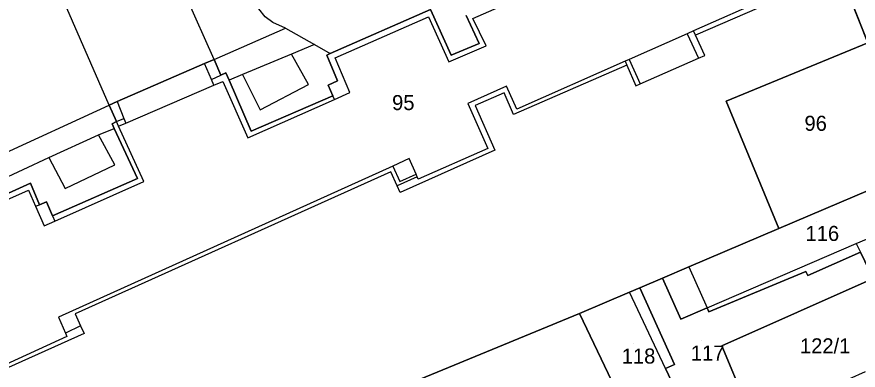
# Model space of a CAD drawing. Extents: x -264070 to -262271, y -1238894 to -1238141.
# Drawn here: x -263350.2 to -263238.5, y -1238697.1 to -1238650.2 of the extents above; entities that cross this region are included whole.
import ezdxf

# ---------------------------------------------------------------- set-up
doc = ezdxf.new("R2010")
doc.units = 0
for name, color, linetype in [('body_kn', 7, 'Continuous'), ('kladpar_druhypozemkov', 7, 'Continuous'), ('kladpar_hranice', 7, 'Continuous'), ('kladpar_parcelnecisla', 7, 'Continuous'), ('kladpar_plochy', 7, 'Continuous'), ('zappar_hrandruhpozemk', 7, 'Continuous')]:
    doc.layers.add(name, color=color, linetype=linetype)

msp = doc.modelspace()

# ---------------------------------------------------------------- linework, layer by layer
at = {"layer": 'body_kn'}
for p, q in [((-263295.52, -1238650.25), (-263295.52, -1238650.25)), ((-263316.16, -1238650.97), (-263316.16, -1238650.97)), ((-263289.61, -1238650.44), (-263289.61, -1238650.44)), ((-263314.51, -1238651.75), (-263314.51, -1238651.75)), ((-263261.16, -1238652.48), (-263261.16, -1238652.48)), ((-263260.33, -1238652.11), (-263260.33, -1238652.11)), ((-263260.33, -1238652.11), (-263260.33, -1238652.11)), ((-263260.07, -1238652.67), (-263260.07, -1238652.67)), ((-263310.62, -1238653.92), (-263310.62, -1238653.92)), ((-263288.76, -1238653.77), (-263288.76, -1238653.77)), ((-263287.85, -1238654.07), (-263287.85, -1238654.07)), ((-263323.98, -1238655.89), (-263323.98, -1238655.89)), ((-263323.98, -1238655.89), (-263323.98, -1238655.89)), ((-263313.68, -1238655.2), (-263313.68, -1238655.2)), ((-263313.68, -1238655.2), (-263313.68, -1238655.2)), ((-263308.99, -1238655.31), (-263308.99, -1238655.31)), ((-263308.57, -1238655.12), (-263308.57, -1238655.12)), ((-263307.91, -1238655.67), (-263307.91, -1238655.67)), ((-263292.48, -1238655.32), (-263292.48, -1238655.32)), ((-263268.86, -1238655.89), (-263268.86, -1238655.89)), ((-263259.67, -1238655.74), (-263259.67, -1238655.74)), ((-263258.84, -1238655.37), (-263258.84, -1238655.37)), ((-263325.24, -1238656.43), (-263325.24, -1238656.43)), ((-263292.8, -1238656.22), (-263292.8, -1238656.22)), ((-263269.4, -1238656.13), (-263269.4, -1238656.13)), ((-263269.4, -1238656.13), (-263269.4, -1238656.13)), ((-263269.17, -1238656.65), (-263269.17, -1238656.65)), ((-263269.17, -1238656.65), (-263269.17, -1238656.65)), ((-263323.06, -1238657.98), (-263323.06, -1238657.98)), ((-263322.4, -1238657.68), (-263322.4, -1238657.68)), ((-263320.19, -1238657.91), (-263320.19, -1238657.91)), ((-263324.33, -1238658.54), (-263324.33, -1238658.54)), ((-263322.83, -1238658.82), (-263322.83, -1238658.82)), ((-263321.97, -1238658.66), (-263321.97, -1238658.66)), ((-263311.44, -1238659.22), (-263311.44, -1238659.22)), ((-263311.44, -1238659.22), (-263311.44, -1238659.22)), ((-263308.83, -1238659.29), (-263308.83, -1238659.29)), ((-263307.59, -1238658.73), (-263307.59, -1238658.73)), ((-263267.42, -1238659.15), (-263267.42, -1238659.15)), ((-263323.99, -1238659.31), (-263323.99, -1238659.31)), ((-263305.94, -1238660.29), (-263305.94, -1238660.29)), ((-263285.47, -1238660.34), (-263285.47, -1238660.34)), ((-263285.13, -1238659.43), (-263285.13, -1238659.43)), ((-263267.99, -1238659.4), (-263267.99, -1238659.4)), ((-263336.83, -1238661.49), (-263336.83, -1238661.49)), ((-263336.83, -1238661.49), (-263336.83, -1238661.49)), ((-263308.22, -1238660.71), (-263308.22, -1238660.71)), ((-263308, -1238661.21), (-263308, -1238661.21)), ((-263308, -1238661.21), (-263308, -1238661.21)), ((-263255.99, -1238661.44), (-263255.99, -1238661.44)), ((-263337.88, -1238661.95), (-263337.88, -1238661.95)), ((-263337.88, -1238661.95), (-263337.88, -1238661.95)), ((-263317.86, -1238662.59), (-263317.86, -1238662.59)), ((-263290.3, -1238661.73), (-263290.3, -1238661.73)), ((-263289.31, -1238662.02), (-263289.31, -1238662.02)), ((-263283.77, -1238662.5), (-263283.77, -1238662.5)), ((-263335.95, -1238663.72), (-263335.95, -1238663.72)), ((-263335.95, -1238663.72), (-263335.95, -1238663.72)), ((-263284.21, -1238663.22), (-263284.21, -1238663.22)), ((-263337.52, -1238664.42), (-263337.52, -1238664.42)), ((-263336.92, -1238664.15), (-263336.92, -1238664.15)), ((-263336.92, -1238664.15), (-263336.92, -1238664.15)), ((-263336.66, -1238664.75), (-263336.66, -1238664.75)), ((-263335.7, -1238664.34), (-263335.7, -1238664.34)), ((-263339.31, -1238665.89), (-263339.31, -1238665.89)), ((-263339.31, -1238665.89), (-263339.31, -1238665.89)), ((-263337.23, -1238665.04), (-263337.23, -1238665.04)), ((-263319.03, -1238665.42), (-263319.03, -1238665.42)), ((-263319.47, -1238666.29), (-263319.47, -1238666.29)), ((-263287.64, -1238667.7), (-263287.64, -1238667.7)), ((-263286.72, -1238667.94), (-263286.72, -1238667.94)), ((-263345.91, -1238668.93), (-263345.91, -1238668.93)), ((-263298.08, -1238669.06), (-263298.08, -1238669.06)), ((-263337.13, -1238669.87), (-263337.13, -1238669.87)), ((-263300.25, -1238670.04), (-263300.25, -1238670.04)), ((-263300.25, -1238670.04), (-263300.25, -1238670.04)), ((-263300.5, -1238670.82), (-263300.5, -1238670.82)), ((-263297.16, -1238671.11), (-263297.16, -1238671.11)), ((-263297.01, -1238671.46), (-263297.01, -1238671.46)), ((-263297.01, -1238671.46), (-263297.01, -1238671.46)), ((-263348.35, -1238672.34), (-263348.35, -1238672.34)), ((-263334.15, -1238671.71), (-263334.15, -1238671.71)), ((-263333.29, -1238672.1), (-263333.29, -1238672.1)), ((-263333.29, -1238672.1), (-263333.29, -1238672.1)), ((-263299.67, -1238672.66), (-263299.67, -1238672.66)), ((-263299.32, -1238672.08), (-263299.32, -1238672.08)), ((-263296.86, -1238671.79), (-263296.86, -1238671.79)), ((-263348.62, -1238673.25), (-263348.62, -1238673.25)), ((-263343.76, -1238673.04), (-263343.76, -1238673.04)), ((-263299.27, -1238673.56), (-263299.27, -1238673.56)), ((-263346.2, -1238674.79), (-263346.2, -1238674.79)), ((-263347.67, -1238675.38), (-263347.67, -1238675.38)), ((-263347.15, -1238675.18), (-263347.15, -1238675.18)), ((-263345.42, -1238676.64), (-263345.42, -1238676.64)), ((-263345.42, -1238676.64), (-263345.42, -1238676.64)), ((-263346.53, -1238677.98), (-263346.53, -1238677.98)), ((-263345.11, -1238677.36), (-263345.11, -1238677.36)), ((-263345.11, -1238677.36), (-263345.11, -1238677.36)), ((-263248.99, -1238678.33), (-263248.99, -1238678.33)), ((-263238.72, -1238680.35), (-263238.72, -1238680.35)), ((-263238.72, -1238680.35), (-263238.72, -1238680.35)), ((-263260.93, -1238683.43), (-263260.93, -1238683.43)), ((-263260.93, -1238683.43), (-263260.93, -1238683.43)), ((-263264.45, -1238684.93), (-263264.45, -1238684.93)), ((-263245.4, -1238684.06), (-263245.4, -1238684.06)), ((-263245.16, -1238684.57), (-263245.16, -1238684.57)), ((-263268.81, -1238686.79), (-263268.81, -1238686.79)), ((-263267.46, -1238686.21), (-263267.46, -1238686.21)), ((-263258.51, -1238688.86), (-263258.51, -1238688.86)), ((-263258.51, -1238688.86), (-263258.51, -1238688.86)), ((-263258.27, -1238689.4), (-263258.27, -1238689.4)), ((-263344.64, -1238690.1), (-263344.64, -1238690.1)), ((-263342.41, -1238689.68), (-263342.41, -1238689.68)), ((-263275.48, -1238689.64), (-263275.48, -1238689.64)), ((-263275.48, -1238689.64), (-263275.48, -1238689.64)), ((-263262, -1238690.36), (-263262, -1238690.36)), ((-263262, -1238690.36), (-263262, -1238690.36)), ((-263341.69, -1238691.27), (-263341.69, -1238691.27)), ((-263341.69, -1238691.27), (-263341.69, -1238691.27)), ((-263343.69, -1238692.24), (-263343.69, -1238692.24)), ((-263343.5, -1238692.68), (-263343.5, -1238692.68)), ((-263341.24, -1238692.27), (-263341.24, -1238692.27)), ((-263256.54, -1238693.92), (-263256.54, -1238693.92)), ((-263264.03, -1238696.92), (-263264.03, -1238696.92)), ((-263264.03, -1238696.92), (-263264.03, -1238696.92)), ((-263262.83, -1238696.41), (-263262.83, -1238696.41)), ((-263262.83, -1238696.41), (-263262.83, -1238696.41))]:
    msp.add_line(p, q, dxfattribs=at)
at = {"layer": 'kladpar_druhypozemkov'}
for p, q in [((-263298.8, -1238660.02), (-263298.8, -1238660.02)), ((-263243.9, -1238663.57), (-263243.9, -1238663.57)), ((-263243.97, -1238677.39), (-263243.97, -1238677.39)), ((-263242.6, -1238692.8), (-263242.6, -1238692.8)), ((-263268.35, -1238693.67), (-263268.35, -1238693.67)), ((-263259.25, -1238693.27), (-263259.25, -1238693.27))]:
    msp.add_line(p, q, dxfattribs=at)
at = {"layer": 'kladpar_hranice'}
for points in [[(-263237.17, -1238653.7), (-263241.51, -1238642.66), (-263246.05, -1238632.25), (-263248.51, -1238633.39), (-263251.67, -1238626.37), (-263251.7, -1238626.31), (-263258.77, -1238611.43), (-263241.76, -1238603.85), (-263242.79, -1238601.66), (-263238.48, -1238599.6), (-263228.81, -1238594.98)], [(-263241.51, -1238642.66), (-263237.17, -1238653.7), (-263255.99, -1238661.44), (-263248.99, -1238678.33), (-263260.93, -1238683.43), (-263264.45, -1238684.93), (-263267.46, -1238686.21), (-263268.81, -1238686.79), (-263275.48, -1238689.64), (-263343.01, -1238717.45), (-263346.81, -1238709.49), (-263349.16, -1238704.58), (-263352.6, -1238697.37)], [(-263361.05, -1238678.06), (-263348.35, -1238672.34), (-263347.15, -1238675.18), (-263346.2, -1238674.79), (-263345.42, -1238676.64), (-263334.15, -1238671.71), (-263337.23, -1238665.04), (-263337.52, -1238664.42), (-263336.92, -1238664.15), (-263337.88, -1238661.95), (-263336.83, -1238661.49), (-263325.24, -1238656.43), (-263323.98, -1238655.89), (-263323.06, -1238657.98), (-263322.4, -1238657.68), (-263321.97, -1238658.66), (-263319.03, -1238665.42), (-263308.22, -1238660.71), (-263308.83, -1238659.29), (-263307.59, -1238658.73), (-263308.99, -1238655.31), (-263308.57, -1238655.12), (-263295.26, -1238649.26)], [(-263290.52, -1238650.05), (-263288.76, -1238653.77), (-263292.48, -1238655.32), (-263295.26, -1238649.26), (-263308.57, -1238655.12), (-263308.99, -1238655.31), (-263307.59, -1238658.73), (-263308.83, -1238659.29), (-263308.22, -1238660.71), (-263319.03, -1238665.42), (-263321.97, -1238658.66), (-263322.4, -1238657.68), (-263323.06, -1238657.98), (-263323.98, -1238655.89), (-263325.24, -1238656.43), (-263336.83, -1238661.49), (-263337.88, -1238661.95), (-263336.92, -1238664.15), (-263337.52, -1238664.42), (-263337.23, -1238665.04), (-263334.15, -1238671.71), (-263345.42, -1238676.64), (-263346.2, -1238674.79), (-263347.15, -1238675.18), (-263348.35, -1238672.34), (-263361.05, -1238678.06)], [(-263295.26, -1238649.26), (-263292.48, -1238655.32), (-263288.76, -1238653.77), (-263290.52, -1238650.05)], [(-263237.17, -1238653.7), (-263233.66, -1238662.65), (-263231.35, -1238668.52), (-263230.91, -1238670.62), (-263248.99, -1238678.33), (-263255.99, -1238661.44), (-263237.17, -1238653.7)], [(-263230.91, -1238670.62), (-263222.34, -1238689.2), (-263222.92, -1238689.47), (-263227.3, -1238691.49), (-263228.31, -1238691.94), (-263232.63, -1238683.27), (-263236.47, -1238684.98), (-263238.16, -1238681.49), (-263245.16, -1238684.57), (-263245.4, -1238684.06), (-263258.27, -1238689.4), (-263258.51, -1238688.86), (-263262, -1238690.36), (-263264.45, -1238684.93), (-263260.93, -1238683.43), (-263248.99, -1238678.33), (-263230.91, -1238670.62)], [(-263262, -1238690.36), (-263258.51, -1238688.86), (-263258.27, -1238689.4), (-263245.4, -1238684.06), (-263245.16, -1238684.57), (-263238.16, -1238681.49), (-263236.47, -1238684.98), (-263256.54, -1238693.92), (-263253.41, -1238701.42), (-263256.92, -1238703.33), (-263255.91, -1238705.32), (-263257.37, -1238705.95), (-263259.33, -1238706.8), (-263260.49, -1238704.4), (-263264.03, -1238696.92), (-263262.83, -1238696.41), (-263267.46, -1238686.21), (-263264.45, -1238684.93), (-263262, -1238690.36)], [(-263237.52, -1238697.37), (-263239.72, -1238698.33), (-263241.92, -1238699.28), (-263244.13, -1238700.23), (-263246.33, -1238701.18), (-263248.54, -1238702.13), (-263251.97, -1238703.62), (-263254.68, -1238704.79), (-263255.91, -1238705.32), (-263256.92, -1238703.33), (-263253.41, -1238701.42), (-263256.54, -1238693.92), (-263236.47, -1238684.98)], [(-263262.83, -1238696.41), (-263264.03, -1238696.92), (-263260.49, -1238704.4), (-263259.33, -1238706.8), (-263260.2, -1238707.17), (-263262.39, -1238708.12), (-263264.57, -1238709.06), (-263265.91, -1238709.64), (-263266.88, -1238707.61), (-263275.48, -1238689.64), (-263268.81, -1238686.79), (-263267.46, -1238686.21), (-263262.83, -1238696.41)], [(-263275.48, -1238689.64), (-263266.88, -1238707.61), (-263265.91, -1238709.64), (-263266.63, -1238709.95), (-263268.9, -1238710.93), (-263271.44, -1238712.03), (-263273.64, -1238712.98), (-263275.85, -1238713.93), (-263277.93, -1238714.83), (-263281.2, -1238716.24), (-263282.87, -1238716.96), (-263284.1, -1238713.86), (-263333.91, -1238734.58), (-263343.01, -1238717.45), (-263275.48, -1238689.64)]]:
    msp.add_lwpolyline(points, dxfattribs=at)
at = {"layer": 'kladpar_plochy'}
msp.add_line((-263237.17, -1238653.7), (-263241.51, -1238642.66), dxfattribs=at)
for points in [[(-263241.51, -1238642.66), (-263237.17, -1238653.7), (-263255.99, -1238661.44), (-263248.99, -1238678.33), (-263260.93, -1238683.43), (-263264.45, -1238684.93), (-263267.46, -1238686.21), (-263268.81, -1238686.79), (-263275.48, -1238689.64), (-263343.01, -1238717.45), (-263346.81, -1238709.49), (-263349.16, -1238704.58), (-263352.6, -1238697.37)], [(-263361.05, -1238678.06), (-263348.35, -1238672.34), (-263347.15, -1238675.18), (-263346.2, -1238674.79), (-263345.42, -1238676.64), (-263334.15, -1238671.71), (-263337.23, -1238665.04), (-263337.52, -1238664.42), (-263336.92, -1238664.15), (-263337.88, -1238661.95), (-263336.83, -1238661.49), (-263325.24, -1238656.43), (-263323.98, -1238655.89), (-263323.06, -1238657.98), (-263322.4, -1238657.68), (-263321.97, -1238658.66), (-263319.03, -1238665.42), (-263308.22, -1238660.71), (-263308.83, -1238659.29), (-263307.59, -1238658.73), (-263308.99, -1238655.31), (-263308.57, -1238655.12), (-263295.26, -1238649.26), (-263292.48, -1238655.32), (-263288.76, -1238653.77), (-263290.52, -1238650.05)], [(-263290.52, -1238650.05), (-263288.76, -1238653.77), (-263292.48, -1238655.32), (-263295.26, -1238649.26), (-263308.57, -1238655.12), (-263308.99, -1238655.31), (-263307.59, -1238658.73), (-263308.83, -1238659.29), (-263308.22, -1238660.71), (-263319.03, -1238665.42), (-263321.97, -1238658.66), (-263322.4, -1238657.68), (-263323.06, -1238657.98), (-263323.98, -1238655.89), (-263325.24, -1238656.43), (-263336.83, -1238661.49), (-263337.88, -1238661.95), (-263336.92, -1238664.15), (-263337.52, -1238664.42), (-263337.23, -1238665.04), (-263334.15, -1238671.71), (-263345.42, -1238676.64), (-263346.2, -1238674.79), (-263347.15, -1238675.18), (-263348.35, -1238672.34), (-263361.05, -1238678.06)], [(-263237.52, -1238697.37), (-263239.72, -1238698.33), (-263241.92, -1238699.28), (-263244.13, -1238700.23), (-263246.33, -1238701.18), (-263248.54, -1238702.13), (-263251.97, -1238703.62), (-263254.68, -1238704.79), (-263255.91, -1238705.32), (-263256.92, -1238703.33), (-263253.41, -1238701.42), (-263256.54, -1238693.92), (-263236.47, -1238684.98)]]:
    msp.add_lwpolyline(points, dxfattribs=at)
for points in [[(-263237.17, -1238653.7), (-263233.66, -1238662.65), (-263231.35, -1238668.52), (-263230.91, -1238670.62), (-263248.99, -1238678.33), (-263255.99, -1238661.44)], [(-263230.91, -1238670.62), (-263222.34, -1238689.2), (-263222.92, -1238689.47), (-263227.3, -1238691.49), (-263228.31, -1238691.94), (-263232.63, -1238683.27), (-263236.47, -1238684.98), (-263238.16, -1238681.49), (-263245.16, -1238684.57), (-263245.4, -1238684.06), (-263258.27, -1238689.4), (-263258.51, -1238688.86), (-263262, -1238690.36), (-263264.45, -1238684.93), (-263260.93, -1238683.43), (-263248.99, -1238678.33)], [(-263262, -1238690.36), (-263258.51, -1238688.86), (-263258.27, -1238689.4), (-263245.4, -1238684.06), (-263245.16, -1238684.57), (-263238.16, -1238681.49), (-263236.47, -1238684.98), (-263256.54, -1238693.92), (-263253.41, -1238701.42), (-263256.92, -1238703.33), (-263255.91, -1238705.32), (-263257.37, -1238705.95), (-263259.33, -1238706.8), (-263260.49, -1238704.4), (-263264.03, -1238696.92), (-263262.83, -1238696.41), (-263267.46, -1238686.21), (-263264.45, -1238684.93)], [(-263262.83, -1238696.41), (-263264.03, -1238696.92), (-263260.49, -1238704.4), (-263259.33, -1238706.8), (-263260.2, -1238707.17), (-263262.39, -1238708.12), (-263264.57, -1238709.06), (-263265.91, -1238709.64), (-263266.88, -1238707.61), (-263275.48, -1238689.64), (-263268.81, -1238686.79), (-263267.46, -1238686.21)], [(-263275.48, -1238689.64), (-263266.88, -1238707.61), (-263265.91, -1238709.64), (-263266.63, -1238709.95), (-263268.9, -1238710.93), (-263271.44, -1238712.03), (-263273.64, -1238712.98), (-263275.85, -1238713.93), (-263277.93, -1238714.83), (-263281.2, -1238716.24), (-263282.87, -1238716.96), (-263284.1, -1238713.86), (-263333.91, -1238734.58), (-263343.01, -1238717.45)]]:
    msp.add_lwpolyline(points, close=True, dxfattribs=at)
at = {"layer": 'zappar_hrandruhpozemk'}
for p, q in [((-263323.98, -1238655.89), (-263338.28, -1238623.55)), ((-263337.88, -1238661.95), (-263351.94, -1238629.84)), ((-263246.09, -1238645.8), (-263260.33, -1238652.11)), ((-263307.91, -1238655.67), (-263295.52, -1238650.25)), ((-263295.52, -1238650.25), (-263292.8, -1238656.22)), ((-263323.98, -1238655.89), (-263314.51, -1238651.75)), ((-263314.51, -1238651.75), (-263310.62, -1238653.92)), ((-263261.16, -1238652.48), (-263268.86, -1238655.89)), ((-263260.33, -1238652.11), (-263261.16, -1238652.48)), ((-263261.16, -1238652.48), (-263259.67, -1238655.74)), ((-263310.62, -1238653.92), (-263313.68, -1238655.2)), ((-263310.62, -1238653.92), (-263308.57, -1238655.12)), ((-263292.8, -1238656.22), (-263287.85, -1238654.07)), ((-263313.68, -1238655.2), (-263320.19, -1238657.91)), ((-263311.44, -1238659.22), (-263313.68, -1238655.2)), ((-263268.86, -1238655.89), (-263267.42, -1238659.15)), ((-263324.33, -1238658.54), (-263325.24, -1238656.43)), ((-263324.33, -1238658.54), (-263323.06, -1238657.98)), ((-263320.19, -1238657.91), (-263321.97, -1238658.66)), ((-263320.19, -1238657.91), (-263317.86, -1238662.59)), ((-263323.99, -1238659.31), (-263324.33, -1238658.54)), ((-263323.99, -1238659.31), (-263322.83, -1238658.82)), ((-263322.83, -1238658.82), (-263319.47, -1238666.29)), ((-263317.86, -1238662.59), (-263311.44, -1238659.22)), ((-263285.13, -1238659.43), (-263290.3, -1238661.73)), ((-263336.83, -1238661.49), (-263335.95, -1238663.72)), ((-263308, -1238661.21), (-263308.22, -1238660.71)), ((-263363.1, -1238673.56), (-263337.88, -1238661.95)), ((-263289.31, -1238662.02), (-263286.72, -1238667.94)), ((-263336.92, -1238664.15), (-263335.95, -1238663.72)), ((-263335.95, -1238663.72), (-263335.7, -1238664.34)), ((-263336.66, -1238664.75), (-263336.92, -1238664.15)), ((-263333.29, -1238672.1), (-263336.66, -1238664.75)), ((-263345.91, -1238668.93), (-263339.31, -1238665.89)), ((-263339.31, -1238665.89), (-263337.23, -1238665.04)), ((-263337.13, -1238669.87), (-263339.31, -1238665.89)), ((-263361.87, -1238676.27), (-263345.91, -1238668.93)), ((-263345.91, -1238668.93), (-263343.76, -1238673.04)), ((-263343.76, -1238673.04), (-263337.13, -1238669.87)), ((-263300.5, -1238670.82), (-263342.41, -1238689.68)), ((-263297.01, -1238671.46), (-263299.67, -1238672.66)), ((-263345.11, -1238677.36), (-263333.29, -1238672.1)), ((-263348.62, -1238673.25), (-263347.67, -1238675.38)), ((-263347.67, -1238675.38), (-263347.15, -1238675.18)), ((-263347.67, -1238675.38), (-263346.53, -1238677.98)), ((-263345.42, -1238676.64), (-263345.11, -1238677.36)), ((-263346.53, -1238677.98), (-263345.11, -1238677.36)), ((-263238.72, -1238680.35), (-263238.16, -1238681.49)), ((-263260.93, -1238683.43), (-263258.51, -1238688.86)), ((-263264.03, -1238696.92), (-263268.81, -1238686.79)), ((-263341.69, -1238691.27), (-263343.69, -1238692.24))]:
    msp.add_line(p, q, dxfattribs=at)
for points in [[(-263314.51, -1238651.75), (-263316.16, -1238650.97), (-263317.21, -1238650.22), (-263318.01, -1238649.17), (-263318.7, -1238648.15), (-263320.58, -1238643.23)], [(-263241.51, -1238642.66), (-263245.74, -1238644.57), (-263245.03, -1238646.1), (-263260.07, -1238652.67)], [(-263287.85, -1238654.07), (-263289.61, -1238650.44), (-263275.44, -1238644.21), (-263275, -1238644.01)], [(-263269.4, -1238656.13), (-263269.17, -1238656.65), (-263267.99, -1238659.4), (-263267.42, -1238659.15), (-263259.67, -1238655.74), (-263258.84, -1238655.37), (-263260.07, -1238652.67), (-263260.33, -1238652.11)], [(-263319.47, -1238666.29), (-263308, -1238661.21), (-263305.94, -1238660.29), (-263307.91, -1238655.67)], [(-263268.86, -1238655.89), (-263269.4, -1238656.13), (-263283.77, -1238662.5), (-263285.13, -1238659.43)], [(-263269.17, -1238656.65), (-263284.21, -1238663.22), (-263285.47, -1238660.34), (-263289.31, -1238662.02)], [(-263336.66, -1238664.75), (-263335.7, -1238664.34), (-263323.99, -1238659.31)], [(-263290.3, -1238661.73), (-263287.64, -1238667.7), (-263296.86, -1238671.79), (-263297.01, -1238671.46), (-263297.16, -1238671.11), (-263298.08, -1238669.06)], [(-263286.72, -1238667.94), (-263299.27, -1238673.56), (-263299.67, -1238672.66), (-263300.5, -1238670.82)], [(-263298.08, -1238669.06), (-263300.25, -1238670.04), (-263344.64, -1238690.1)], [(-263300.25, -1238670.04), (-263299.32, -1238672.08), (-263297.16, -1238671.11)], [(-263343.5, -1238692.68), (-263352.74, -1238696.88), (-263361.25, -1238678.88), (-263348.62, -1238673.25)], [(-263258.51, -1238688.86), (-263238.72, -1238680.35), (-263237.36, -1238679.77)], [(-263342.41, -1238689.68), (-263341.69, -1238691.27), (-263341.24, -1238692.27), (-263352.6, -1238697.37)], [(-263344.64, -1238690.1), (-263343.69, -1238692.24), (-263343.5, -1238692.68)]]:
    msp.add_lwpolyline(points, dxfattribs=at)

# ---------------------------------------------------------------- texts
at = {"layer": 'kladpar_parcelnecisla'}
for s, p in [('95', (-263300.34, -1238662.62)), ('96', (-263245.59, -1238665.37)), ('116', (-263245.45, -1238679.99)), ('122/1', (-263246.19, -1238694.92)), ('117', (-263260.68, -1238695.87)), ('118', (-263269.85, -1238696.27))]:
    msp.add_text(s, height=2, dxfattribs=at).set_placement(p)

doc.saveas('drawing.dxf')
